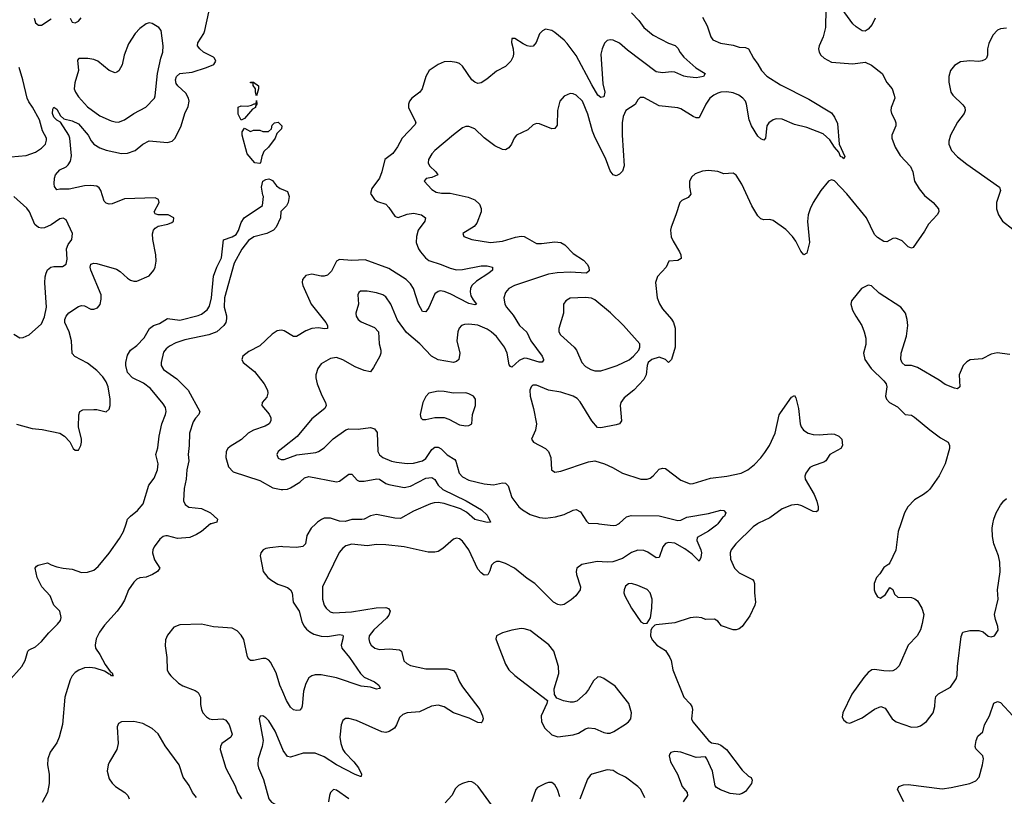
# Model space of a CAD drawing. Header units: inches. Extents: x 1839270 to 1929235, y 762242 to 910350.
# Tile 314 of 362: x 1888288 to 1894695, y 898226 to 903281. Entities that reach past the tile are written whole.
import ezdxf

# ---------------------------------------------------------------- set-up
doc = ezdxf.new("R2010")
doc.units = ezdxf.units.IN
doc.header["$MEASUREMENT"] = 0
for name, color, linetype in [('B8889', 7, 'Continuous'), ('B8899', 7, 'Continuous'), ('B8980', 7, 'Continuous'), ('B8990', 7, 'Continuous')]:
    doc.layers.add(name, color=color, linetype=linetype)

msp = doc.modelspace()

# ---------------------------------------------------------------- linework, layer by layer
at = {"layer": 'B8889', "color": 5}
for points, elevation in [([(1888212.8, 898970), (1888302, 899070), (1888323, 899110), (1888340.9, 899170), (1888350, 899179.1), (1888390, 899199.3), (1888430, 899233), (1888476.9, 899290), (1888534.2, 899345.8), (1888552.8, 899370), (1888558.5, 899390), (1888548.8, 899430), (1888510.6, 899470.6), (1888486.2, 899530), (1888431.9, 899590), (1888402, 899650), (1888389, 899710), (1888396.4, 899723.6), (1888408.9, 899731.1), (1888470, 899746), (1888492.7, 899732.7), (1888530, 899719.5), (1888570, 899710.3), (1888630, 899704.4), (1888690, 899682.3), (1888730, 899684.3), (1888770, 899698.6), (1888798, 899722), (1888870.9, 899809.1), (1888937, 899903), (1888963.7, 899950), (1888980.1, 900000)], 580), ([(1889533.7, 900000), (1889530, 899999), (1889470.5, 899950), (1889439.1, 899930), (1889394.8, 899910), (1889315.9, 899904.1), (1889250, 899922.2), (1889238.2, 899921.8), (1889222.7, 899917.3), (1889200, 899900), (1889162.2, 899850), (1889154, 899830), (1889152.7, 899810), (1889165.6, 899765.6), (1889200.7, 899710), (1889184.9, 899690), (1889153, 899670), (1889110, 899651.3), (1889070, 899648.2), (1889050, 899639.7), (1889030, 899620.5), (1888996.3, 899570), (1888970, 899501.6), (1888951.1, 899470), (1888922.2, 899430), (1888840.1, 899339.9), (1888806.5, 899293.5), (1888785.3, 899250), (1888778.5, 899210), (1888781.3, 899190), (1888810, 899148.5), (1888843.6, 899083.6), (1888877.1, 899037.1), (1888890.4, 899030), (1888893.4, 899013.4), (1888898, 899010), (1888885.2, 899010), (1888879.5, 899019.5), (1888870, 899020.9), (1888840.1, 899040.1), (1888779.1, 899059.1), (1888743.7, 899063.7), (1888710, 899060.9), (1888673, 899047), (1888649.2, 899030.8), (1888630.5, 899009.5), (1888617.1, 898982.9), (1888580.9, 898870), (1888565.8, 898694.2), (1888545.5, 898610), (1888530, 898573.6), (1888486.2, 898513.8), (1888471.1, 898470), (1888468, 898430), (1888479.1, 898370), (1888480.8, 898310), (1888469, 898250), (1888435, 898185)], 580), ([(1890000, 899850.3), (1889990.7, 899850.7), (1889915.9, 899844.1), (1889890, 899838.9), (1889873.4, 899830), (1889856.4, 899810), (1889852.2, 899790), (1889872.2, 899690), (1889903.1, 899650), (1889928.4, 899630), (1889967.4, 899607.4), (1890000, 899595.4)], 620), ([(1890000, 898904.7), (1889980.6, 898950), (1889956.8, 899030), (1889919.5, 899099.5), (1889910, 899111.1), (1889890, 899122), (1889870, 899122.8), (1889809.8, 899109.8), (1889790, 899109.8), (1889779.2, 899119.2), (1889770, 899132.7), (1889746.9, 899246.9), (1889730, 899275.4), (1889703.1, 899303.1), (1889670, 899319.8), (1889550, 899329.9), (1889470, 899345.9), (1889330, 899342.4), (1889290, 899326.3), (1889250, 899275.6), (1889236.2, 899243.8), (1889235.2, 899204.8), (1889245.2, 899130), (1889247.6, 899050), (1889255.9, 899030), (1889272.1, 899010), (1889321.9, 898961.9), (1889350, 898945.7), (1889430, 898915.5), (1889450, 898902), (1889463.8, 898870), (1889463.8, 898823.8), (1889470.2, 898790), (1889479.6, 898770), (1889502.7, 898742.7), (1889523, 898730), (1889545.4, 898725.4), (1889610.2, 898730.2), (1889630, 898720.3), (1889650, 898690.4), (1889670, 898629.2), (1889662, 898610), (1889603.7, 898570), (1889594.6, 898550), (1889593.6, 898530), (1889628.6, 898408.6), (1889690, 898293.7), (1889705.7, 898250), (1889730.8, 898210)], 620), ([(1890000, 898530.1), (1889950, 898649.2), (1889910, 898717.2), (1889890, 898737.2), (1889870, 898748.7), (1889852, 898748), (1889847.3, 898730), (1889871.7, 898590), (1889864.9, 898550), (1889839.7, 898470), (1889838.2, 898430), (1889842.4, 898410), (1889874.4, 898334.4), (1889908.6, 898208.6), (1889927, 898187), (1889970, 898164.2), (1889994, 898130), (1890000, 898080.9)], 640), ([(1889438.1, 898218.1), (1889412.9, 898250), (1889390, 898296.2), (1889351.4, 898351.4), (1889325.4, 898430), (1889234.9, 898554.9), (1889190, 898632.9), (1889150, 898666.5), (1889090, 898699.2), (1889030, 898712.2), (1888950, 898709.7), (1888930, 898699.6), (1888921.4, 898678.6), (1888928.2, 898570), (1888920.7, 898530), (1888871.5, 898450), (1888863.2, 898430), (1888856.9, 898390), (1888870, 898339.1), (1888890, 898310.4), (1888912.4, 898290), (1888972.4, 898250), (1888992.2, 898230), (1888999.5, 898210)], 620)]:
    msp.add_lwpolyline(points, dxfattribs=dict(at, elevation=elevation))
at = {"layer": 'B8899', "color": 5}
for points, elevation in [([(1892829.7, 900000), (1892822, 899990), (1892770, 899951.8), (1892697.1, 899910), (1892693.4, 899890), (1892720.2, 899830), (1892723.6, 899810), (1892720.6, 899779.4), (1892710, 899756), (1892662.7, 899802.7), (1892615.9, 899835.9), (1892550, 899873.5), (1892510, 899878.8), (1892489.5, 899870.5), (1892472.9, 899850), (1892450, 899780.7), (1892430, 899778.3), (1892375, 899815), (1892350, 899825.3), (1892310, 899826.8), (1892270, 899811.7), (1892210, 899773.6), (1892147.5, 899752.5), (1892110, 899748.9), (1892046, 899754), (1891945.6, 899734.4), (1891914, 899710), (1891908.4, 899690), (1891910.3, 899669.7), (1891938.2, 899590), (1891935, 899570), (1891906.6, 899530), (1891876.3, 899503.7), (1891830, 899473.8), (1891810, 899470.5), (1891790, 899473.6), (1891761, 899490), (1891640.5, 899610), (1891590, 899642.4), (1891506.9, 899710), (1891450, 899741.4), (1891410, 899753.8), (1891390, 899753.6), (1891373.6, 899746.4), (1891358, 899730), (1891347.7, 899692.3), (1891333.5, 899666.5), (1891310, 899665.6), (1891290, 899679.6), (1891270, 899705.1), (1891209.7, 899829.7), (1891170, 899886), (1891150, 899900.9), (1891130, 899906), (1891110, 899899.3), (1891042.3, 899837.7), (1891010, 899819.5), (1890990, 899814), (1890945.5, 899814.5), (1890790, 899849.7), (1890670, 899863.5), (1890610, 899864.7), (1890550, 899856.8), (1890450, 899866.9), (1890410, 899855.4), (1890390, 899841.3), (1890366.9, 899813.1), (1890258, 899590), (1890257.6, 899510), (1890268.7, 899470), (1890281.6, 899450), (1890307.2, 899427.2), (1890330, 899420.3), (1890446.1, 899426.1), (1890608.5, 899451.5), (1890670, 899454.3), (1890688.5, 899448.5), (1890697.8, 899430), (1890690, 899404.7), (1890674.5, 899385.5), (1890591.7, 899310), (1890563.1, 899270), (1890560.9, 899250), (1890564.9, 899230), (1890575.8, 899210), (1890599.1, 899190), (1890630, 899180.8), (1890695.1, 899184.9), (1890759.2, 899179.2), (1890772.6, 899170), (1890788, 899108), (1890806.7, 899090), (1890830, 899078), (1890930, 899056.2), (1891070, 899055.8), (1891110, 899044.4), (1891126.5, 899026.5), (1891149.1, 898970), (1891170, 898937.6), (1891281.6, 898790), (1891299.3, 898750), (1891303, 898730), (1891297.3, 898710), (1891290, 898703.7), (1891270, 898705.6), (1891213.7, 898733.7), (1891110, 898768.3), (1891049, 898809), (1891010, 898818.8), (1890967.2, 898812.8), (1890890, 898774.5), (1890810, 898768), (1890781.5, 898758.5), (1890760.4, 898739.6), (1890740.7, 898690), (1890726.2, 898670), (1890692.1, 898647.9), (1890670, 898642), (1890644.4, 898644.4), (1890479.5, 898719.5), (1890430, 898733), (1890407, 898733), (1890390, 898719), (1890380.4, 898690), (1890370.3, 898610), (1890377.2, 898570), (1890390, 898530.5), (1890403.6, 898510), (1890462.7, 898450), (1890492.6, 898410), (1890513.1, 898370), (1890510, 898355.3), (1890505.4, 898354.6), (1890470, 898367.4), (1890350, 898429.9), (1890270, 898483.4), (1890210, 898507.6), (1890133.4, 898506.6), (1890050, 898479.5), (1890030, 898484.5), (1890003, 898523), (1890000, 898530.1)], 640), ([(1890215.5, 900000), (1890184.9, 899970), (1890156.6, 899923.4), (1890147.7, 899870), (1890130, 899852.2), (1890090, 899846), (1890000, 899850.3)], 620), ([(1892055.6, 900000), (1892150, 899987.5), (1892170, 899991.3), (1892184.7, 900000)], 640), ([(1893089.8, 900000), (1893060.6, 899979.4), (1892947.6, 899870), (1892917.3, 899830), (1892910.2, 899809.8), (1892912.3, 899770), (1892940.2, 899710), (1892970, 899679.6), (1893057.1, 899637.1), (1893066, 899626), (1893070.2, 899610.2), (1893069.1, 899550), (1893075.9, 899490), (1893070.8, 899470), (1893039, 899401), (1892990, 899331.7), (1892970, 899315.3), (1892950, 899308.4), (1892929.8, 899309.7), (1892854.9, 899334.9), (1892830, 899365.2), (1892810, 899379.3), (1892750, 899377.2), (1892726.8, 899386.8), (1892690, 899392), (1892650, 899386.6), (1892550, 899355.1), (1892430, 899342.7), (1892420.5, 899339.5), (1892400.7, 899319.3), (1892394.4, 899305.6), (1892393.4, 899270), (1892403.4, 899243.4), (1892434.8, 899210), (1892490, 899175.5), (1892518.4, 899130), (1892526.4, 899110), (1892537.6, 899050), (1892608.7, 898870), (1892650, 898828.4), (1892662.3, 898810), (1892666.7, 898790), (1892660.2, 898730), (1892667.9, 898710), (1892770, 898588.8), (1892790, 898573.1), (1892830, 898568), (1892850, 898558), (1892886.3, 898530), (1892990, 898394.9), (1893030, 898357.3), (1893047.3, 898347.3), (1893054, 898330), (1893050.4, 898310), (1893010, 898256.9), (1892990, 898243.1), (1892970, 898237.7), (1892910, 898244.4), (1892847.2, 898267.2), (1892822, 898282), (1892813.1, 898293.1), (1892795.6, 898390), (1892759.7, 898470), (1892750, 898482.4), (1892690, 898479.1), (1892590, 898513.3), (1892550, 898517.6), (1892524.7, 898510), (1892518, 898502), (1892514, 898490), (1892523.8, 898450), (1892567.7, 898370), (1892598.8, 898290), (1892632, 898250), (1892634, 898230), (1892604.7, 898190)], 660), ([(1894021.5, 900000), (1894003.8, 899950), (1893990, 899828), (1893950, 899746), (1893943.6, 899736.4), (1893910, 899715.3), (1893885.1, 899674.9), (1893863, 899650), (1893848.5, 899610), (1893848.5, 899570), (1893855.5, 899550), (1893870, 899524.9), (1893890, 899516.3), (1893921.2, 899538.8), (1893950, 899584.7), (1893970, 899571.3), (1893980.9, 899540.9), (1894002.8, 899522.8), (1894090, 899520.5), (1894111.9, 899511.9), (1894130, 899497.3), (1894157.1, 899450), (1894170.4, 899410), (1894161.1, 899350), (1894148.9, 899310), (1894128.5, 899270), (1894068.8, 899210), (1894010, 899074), (1893990, 899052.3), (1893970, 899042.9), (1893950, 899040.7), (1893910, 899041.6), (1893850, 899051.8), (1893832.1, 899047.9), (1893810, 899032.3), (1893780.2, 898999.7), (1893702, 898890), (1893644.4, 898770), (1893640.5, 898740.5), (1893650, 898721), (1893670, 898706), (1893690, 898701), (1893770, 898736.4), (1893850, 898792.4), (1893890.4, 898810.4), (1893918.9, 898798.9), (1893966, 898730), (1893991, 898710), (1894090, 898676.3), (1894130, 898678), (1894150, 898685.5), (1894188.1, 898711.9), (1894231.6, 898770), (1894243.6, 898810), (1894244.2, 898850), (1894250, 898874.8), (1894267, 898893), (1894344, 898936), (1894382.4, 898990), (1894388.3, 899011.7), (1894389.8, 899070), (1894413.3, 899266.7), (1894425.8, 899294.2), (1894470, 899306), (1894530, 899306), (1894556.5, 899296.5), (1894590, 899268), (1894610, 899263), (1894630, 899270.8), (1894653.8, 899306.2), (1894653.6, 899330), (1894636.6, 899376.6), (1894632, 899410), (1894654, 899510), (1894651.3, 899570), (1894667.2, 899687.2), (1894665.6, 899750), (1894656.9, 899790), (1894627.3, 899870), (1894617.6, 899917.6), (1894616.2, 899970), (1894621.1, 900000)], 680), ([(1890000, 899595.4), (1890030, 899584.3), (1890051.1, 899570), (1890060.5, 899550), (1890068.3, 899490), (1890107.2, 899430), (1890123.8, 899363.8), (1890136.2, 899336.2), (1890153.6, 899313.6), (1890175.7, 899295.7), (1890202.1, 899282.1), (1890250, 899267.7), (1890290, 899265.4), (1890370, 899278.5), (1890390, 899275.3), (1890393.4, 899270), (1890391.1, 899251.1), (1890379.8, 899210), (1890384.4, 899190), (1890433.5, 899130), (1890505, 899025), (1890530, 899000.9), (1890596.3, 898970), (1890624, 898950), (1890634, 898930), (1890630, 898927), (1890610, 898922.4), (1890570, 898935.1), (1890510, 898941.8), (1890350, 898997.7), (1890250, 899017.4), (1890210, 899017.4), (1890190, 899010.8), (1890170, 898997.2), (1890150, 898960.7), (1890134.5, 898910), (1890126.6, 898813.4), (1890121.4, 898798.6), (1890110, 898785.6), (1890090, 898783.5), (1890070, 898788.3), (1890050, 898806), (1890023.4, 898850), (1890000, 898904.7)], 620), ([(1894040.5, 898190), (1894000.7, 898270), (1894009.3, 898290), (1894038.6, 898301.4), (1894070, 898303.6), (1894290, 898275.3), (1894350, 898282), (1894470, 898308.4), (1894510, 898325.5), (1894531.5, 898350), (1894553.3, 898430), (1894559.5, 898470), (1894555.1, 898490), (1894510, 898535.3), (1894505.6, 898550), (1894511.5, 898590), (1894523.1, 898616.9), (1894554.5, 898645.5), (1894566.9, 898690), (1894597.7, 898750), (1894627.6, 898832.4), (1894650, 898843.8), (1894670, 898837.1), (1894750, 898750.4)], 660), ([(1892355.6, 898215.6), (1892330, 898269.2), (1892310, 898289.4), (1892230, 898349.3), (1892175.5, 898375.5), (1892150, 898394), (1892110, 898397.2), (1892010.9, 898369.1), (1891999.8, 898360.2), (1891982, 898338), (1891932.8, 898207.2)], 660), ([(1891357.6, 898170), (1891271.3, 898290), (1891250, 898309.6), (1891230, 898319.6), (1891210, 898321.6), (1891170.3, 898309.7), (1891144.4, 898295.6), (1891123.9, 898276.1), (1891099.1, 898230), (1891056.7, 898183.3)], 660), ([(1891802.5, 898222.5), (1891787, 898270), (1891770, 898301.2), (1891750, 898316), (1891730, 898316), (1891710, 898309.3), (1891657.3, 898282.7), (1891646, 898270), (1891617.3, 898190)], 660), ([(1890430, 898209.6), (1890350, 898266.6), (1890330, 898269.3), (1890310.7, 898250), (1890303, 898230), (1890298, 898190)], 660)]:
    msp.add_lwpolyline(points, dxfattribs=dict(at, elevation=elevation))
at = {"layer": 'B8899', "color": 5, "elevation": 660}
for points in [[(1892270, 899611.2), (1892250, 899609.4), (1892230, 899592.7), (1892221.6, 899570), (1892219.3, 899550), (1892226, 899530), (1892270, 899450.7), (1892330, 899362), (1892350, 899351.3), (1892370, 899352), (1892392.3, 899387.7), (1892401.6, 899450), (1892403.6, 899510), (1892391.5, 899550), (1892370.8, 899570.8), (1892310, 899598.3)], [(1891550, 899318), (1891490, 899307.6), (1891430, 899289.5), (1891391, 899270), (1891387.3, 899250), (1891400.5, 899210), (1891450, 899086), (1891470.5, 899050), (1891510, 899013), (1891722, 898850), (1891718, 898830), (1891680.5, 898750), (1891683.8, 898710), (1891706, 898670), (1891750, 898626.4), (1891790, 898612.4), (1891890, 898625.3), (1891923.5, 898636.5), (1891970, 898664.9), (1891990, 898670.6), (1892030, 898667.7), (1892090, 898640.7), (1892110, 898637.3), (1892130, 898637.3), (1892153.4, 898646.6), (1892230, 898694.9), (1892250, 898710.5), (1892264.2, 898730), (1892269.7, 898770), (1892250.8, 898830), (1892162.2, 898942.2), (1892090, 898991.8), (1892070, 899001), (1892050, 899003), (1892021.6, 898978.4), (1891990, 898920.9), (1891970, 898894.5), (1891914.2, 898845.8), (1891890, 898838), (1891870, 898838), (1891826.8, 898846.8), (1891784, 898864), (1891768.7, 898888.7), (1891765.6, 898925.6), (1891795.3, 899024.7), (1891794.5, 899070), (1891763, 899170), (1891730.8, 899210.8), (1891610, 899305.6), (1891570, 899316.9)]]:
    msp.add_lwpolyline(points, close=True, dxfattribs=at)
at = {"layer": 'B8980', "color": 5}
for points, elevation in [([(1888268.1, 900648.1), (1888370, 900618.8), (1888434.1, 900614.1), (1888550.2, 900590.2), (1888579.1, 900570), (1888613.8, 900533.8), (1888636, 900490), (1888650, 900478.8), (1888670, 900478.8), (1888686, 900510), (1888689.4, 900530), (1888689.4, 900550), (1888671.1, 900631.1), (1888672.3, 900707.8), (1888679.7, 900730), (1888698.5, 900741.5), (1888770, 900744), (1888790, 900743.8), (1888850, 900728.9), (1888870, 900744.9), (1888877.7, 900770), (1888877.4, 900810), (1888863, 900890), (1888850, 900924.4), (1888830, 900955.5), (1888790, 900998), (1888730, 901044.4), (1888647.5, 901087.5), (1888630, 901108.4), (1888626.1, 901190), (1888610.5, 901250), (1888582.3, 901310), (1888581.3, 901330), (1888589.4, 901350), (1888607.3, 901372.7), (1888670, 901414.2), (1888690, 901420.3), (1888710, 901418.4), (1888750, 901397.6), (1888770, 901396.8), (1888794.7, 901405.3), (1888812.7, 901427.3), (1888819, 901461), (1888817.7, 901490), (1888751.2, 901650), (1888746.5, 901670), (1888751.6, 901690), (1888770, 901696.6), (1888790, 901694.1), (1888917.3, 901657.3), (1888942.6, 901642.6), (1888990, 901597.6), (1889010, 901585), (1889030, 901579.3), (1889050, 901579.7), (1889130, 901614), (1889160.3, 901650), (1889169.2, 901670.8), (1889176.5, 901710), (1889174.3, 901750), (1889154.4, 901850), (1889153.2, 901886.8), (1889159.7, 901910), (1889170, 901923.8), (1889190, 901935.8), (1889251, 901949), (1889278.5, 901961.5), (1889289.4, 901970), (1889292, 901990), (1889253.2, 902010), (1889190, 902009.7), (1889170, 902016), (1889163, 902030), (1889195, 902090), (1889191, 902111), (1889170, 902122), (1888970, 902114.8), (1888890, 902082.8), (1888870, 902081), (1888850, 902086.6), (1888838.6, 902098.6), (1888816.1, 902170), (1888805.3, 902185.3), (1888790, 902196.3), (1888750, 902202.2), (1888710, 902200.4), (1888610, 902177.5), (1888550, 902177.6), (1888530, 902173), (1888515.4, 902195.4), (1888512.3, 902212.3), (1888513.8, 902250), (1888520.6, 902270), (1888550, 902303), (1888590, 902323.5), (1888603.8, 902336.2), (1888619.1, 902360.9), (1888625, 902395), (1888615.2, 902510), (1888608.9, 902528.9), (1888553.2, 902613.2), (1888530, 902626), (1888510, 902646), (1888501.2, 902670), (1888502.7, 902697.3), (1888510, 902712), (1888530, 902698), (1888554.6, 902654.6), (1888575.9, 902635.9), (1888630, 902622), (1888670, 902602), (1888733.5, 902530), (1888752.8, 902492.8), (1888770.6, 902470.6), (1888810, 902445.9), (1888850, 902432.1), (1888950, 902410.7), (1888990, 902411.2), (1889039.8, 902430), (1889090, 902471.3), (1889130, 902491.3), (1889250, 902480.3), (1889280.9, 902490), (1889298.9, 902510), (1889338.7, 902590), (1889362.3, 902670), (1889384.2, 902715.8), (1889390.6, 902750), (1889387.2, 902770), (1889370, 902803.1), (1889317.7, 902850), (1889306.2, 902866.2), (1889301.4, 902890), (1889308.1, 902911.9), (1889330, 902930.1), (1889410, 902938.6), (1889504.2, 902970), (1889550.9, 902990), (1889563.5, 903010), (1889556.4, 903030), (1889550, 903035.8), (1889484.8, 903070), (1889459.2, 903090), (1889445.3, 903110), (1889447.7, 903130), (1889486.8, 903190), (1889493.6, 903210), (1889518, 903330)], 620), ([(1888381.5, 903290), (1888390, 903260.5), (1888410, 903244.6), (1888430, 903246), (1888493.9, 903286.1)], 640), ([(1888616, 903290), (1888630, 903264.7), (1888650, 903261), (1888670, 903271.3), (1888687.3, 903292.7)], 640), ([(1888230, 902387), (1888330, 902395.8), (1888390, 902417.8), (1888430, 902445.4), (1888456, 902470), (1888462.5, 902497.5), (1888461.8, 902510), (1888437, 902557), (1888417.3, 902630), (1888371.9, 902711.9), (1888346.6, 902746.6), (1888337, 902770), (1888309.1, 902890), (1888283.8, 902970)], 640), ([(1888980.1, 900000), (1888990, 900030.4), (1889008, 900050), (1889055, 900085), (1889092.2, 900130), (1889127.3, 900250), (1889163, 900297), (1889185.8, 900350), (1889189.8, 900390), (1889174.5, 900450), (1889186.1, 900493.9), (1889195.9, 900570), (1889212.5, 900650), (1889237, 900710), (1889241, 900730), (1889235.9, 900755.9), (1889221.4, 900781.4), (1889140, 900880), (1889094.3, 900914.3), (1889021.3, 900950), (1888990, 900984.7), (1888978.5, 901030), (1888978.9, 901050), (1888990, 901098), (1889009.2, 901130), (1889050, 901161), (1889099, 901210), (1889132.7, 901270), (1889159, 901290), (1889196.9, 901303.1), (1889250, 901334.8), (1889330, 901324), (1889450, 901354.9), (1889470, 901363.7), (1889507.4, 901392.6), (1889523.3, 901416.7), (1889537.2, 901470), (1889550, 901610.5), (1889570, 901670.4), (1889602.2, 901730), (1889613.2, 901846.8), (1889670, 901866.7), (1889696.6, 901883.4), (1889711.2, 901908.8), (1889730, 901960.7), (1889748.9, 901991.1), (1889868.9, 902071.1), (1889875.3, 902130), (1889870, 902138), (1889860.7, 902190), (1889869.7, 902230), (1889890, 902241.6), (1889910, 902244), (1889919.9, 902239.9), (1889933, 902233), (1889959.8, 902199.8), (1889982, 902182), (1890000, 902174.5)], 580), ([(1888250, 901234.9), (1888290, 901210.4), (1888310, 901212.4), (1888350, 901230.4), (1888430, 901302), (1888450, 901346.8), (1888462.6, 901410), (1888452.1, 901567.9), (1888453.8, 901606.2), (1888459.8, 901630), (1888470, 901652), (1888490, 901670.3), (1888510, 901675.3), (1888566.2, 901673.8), (1888589.7, 901690.3), (1888597.4, 901722.6), (1888593.3, 901790), (1888603.3, 901816.7), (1888626.6, 901850), (1888631.6, 901890), (1888590, 901977.2), (1888570, 901989.4), (1888550, 901984.5), (1888493.6, 901946.4), (1888450, 901926.3), (1888430, 901923), (1888410, 901927.8), (1888387.3, 901947.3), (1888352.1, 902030), (1888334.1, 902054.1), (1888250, 902129.7)], 640), ([(1890000, 902045.6), (1889987.1, 902032.9), (1889984.7, 901990), (1889957.3, 901930), (1889939.1, 901910), (1889896.3, 901890), (1889811.6, 901868.4), (1889776, 901844), (1889733.4, 901786.6), (1889684.3, 901695.7), (1889621.6, 901470), (1889619.3, 901410), (1889633.7, 901353.7), (1889633.7, 901333.7), (1889630.2, 901310), (1889617, 901290), (1889570, 901248), (1889519.1, 901230), (1889362.4, 901197.6), (1889303.1, 901176.9), (1889263.9, 901156.1), (1889240.9, 901139.1), (1889223.7, 901116.3), (1889208, 901050), (1889208, 901030), (1889223.8, 901003.8), (1889310, 900942.6), (1889383.6, 900870), (1889459.3, 900730), (1889454.4, 900710), (1889432.5, 900687.5), (1889417.1, 900662.9), (1889392.1, 900590), (1889390.7, 900509.3), (1889383.6, 900450), (1889389.1, 900410), (1889375.8, 900350), (1889370.9, 900290), (1889357.2, 900230), (1889354.9, 900150), (1889365.5, 900125.5), (1889387.9, 900107.9), (1889470, 900098.7), (1889530, 900070.4), (1889576, 900030), (1889570.8, 900010), (1889533.7, 900000)], 580), ([(1890000, 901257.9), (1889990, 901259.6), (1889964.2, 901255.8), (1889930, 901234.5), (1889850, 901156.9), (1889779.4, 901120.6), (1889739.1, 901090), (1889733.4, 901070), (1889743, 901050), (1889816, 900990), (1889878, 900910), (1889900.7, 900870), (1889903.2, 900850), (1889897.1, 900822.9), (1889866, 900790), (1889863, 900770), (1889912.3, 900712.3), (1889921.5, 900690), (1889922.6, 900670), (1889910.3, 900650), (1889884.5, 900635.5), (1889810, 900607.9), (1889774.7, 900590), (1889731.8, 900548.2), (1889656.7, 900503.3), (1889641.7, 900490), (1889631.3, 900470), (1889629.3, 900430), (1889646.9, 900370), (1889678, 900338), (1889850, 900280.5), (1889934.6, 900234.6), (1889990, 900222), (1890000, 900223)], 620), ([(1890000, 900493.2), (1889970.8, 900470), (1889960.5, 900450), (1889970, 900426.4), (1889990, 900418.4), (1890000, 900417.8)], 640)]:
    msp.add_lwpolyline(points, dxfattribs=dict(at, elevation=elevation))
for points, elevation in [([(1889130, 903259.7), (1889110, 903254.3), (1889070, 903223.5), (1889039.7, 903190), (1888996.5, 903123.5), (1888968, 903050), (1888953.8, 902986.2), (1888932.1, 902947.9), (1888920.5, 902939.5), (1888910, 902935.1), (1888870, 902949.6), (1888796, 903010), (1888770, 903022), (1888730.8, 903029.2), (1888691.3, 903028.7), (1888672.7, 903027.3), (1888663.6, 903016.4), (1888670.7, 902950.7), (1888646.7, 902870), (1888643.2, 902830), (1888650.2, 902810), (1888670, 902779.5), (1888730, 902712.8), (1888810, 902655.6), (1888882.8, 902622.8), (1888910, 902616.1), (1888930, 902614), (1888970, 902627.9), (1889030, 902670.3), (1889108.8, 902711.2), (1889164.7, 902770), (1889170, 902786), (1889185.3, 902930), (1889205.8, 903030), (1889218.5, 903070), (1889221.7, 903110), (1889209.5, 903210), (1889193.2, 903230), (1889150, 903255.1)], 640), ([(1889830, 902786), (1889822, 902810), (1889822, 902830), (1889807.3, 902852.7), (1889807.3, 902867.3), (1889790, 902868.7), (1889790, 902874), (1889810, 902874), (1889842, 902850), (1889842, 902830)], 580), ([(1889730, 902626), (1889710, 902666), (1889710, 902712), (1889730, 902721), (1889770, 902718), (1889796.4, 902723.6), (1889814, 902734), (1889826, 902734), (1889830, 902754), (1889832, 902730), (1889822, 902718), (1889822, 902710), (1889802, 902698), (1889750, 902638)], 580), ([(1889850, 902345.2), (1889818, 902350), (1889767.3, 902407.3), (1889736, 902530), (1889735.3, 902550), (1889750, 902574), (1889790, 902554), (1889810, 902562), (1889850, 902562), (1889870, 902552), (1889907.3, 902552.7), (1889926, 902570), (1889930, 902594), (1889946, 902610), (1889970, 902614), (1889994, 902590), (1889992, 902570), (1889961, 902539), (1889951, 902510), (1889906, 902450), (1889877.3, 902422.7), (1889862.8, 902390), (1889856, 902350)], 580)]:
    msp.add_lwpolyline(points, close=True, dxfattribs=dict(at, elevation=elevation))
at = {"layer": 'B8990', "color": 5}
for points, elevation in [([(1893533.7, 903350), (1893530.3, 903229.7), (1893515.5, 903170), (1893490.8, 903110), (1893486.8, 903090), (1893490.8, 903070), (1893501, 903050), (1893522.8, 903030), (1893570, 903004.4), (1893710, 902993.4), (1893790, 903004), (1893830, 902985.5), (1893899.1, 902930), (1893930, 902871), (1893964.9, 902830), (1893979.1, 902790), (1893982, 902770), (1893957.6, 902710), (1893957, 902690), (1893961.1, 902670), (1893983, 902630), (1893988, 902610), (1893988.2, 902590), (1893962.4, 902530), (1893963.1, 902510), (1893985.7, 902450), (1894017.5, 902397.5), (1894084.1, 902324.1), (1894099, 902290), (1894111.4, 902230), (1894140.3, 902180.3), (1894176.2, 902136.2), (1894232.2, 902090), (1894266, 902050), (1894268, 902030), (1894258.8, 902010), (1894201.5, 901950), (1894176.5, 901903.5), (1894101.1, 901798.9), (1894090, 901794), (1894070, 901802.4), (1894030, 901840.5), (1893990, 901859.6), (1893970, 901856.2), (1893930, 901835.6), (1893910, 901838), (1893870, 901862.6), (1893850, 901883.6), (1893798, 901990), (1893670, 902147.8), (1893590, 902231.8), (1893570, 902239.3), (1893550, 902229), (1893500.7, 902170), (1893450.8, 902090), (1893430.7, 902049.3), (1893418.8, 902010), (1893413.7, 901966.3), (1893426.7, 901830), (1893410, 901762), (1893390, 901749.3), (1893370, 901773.2), (1893338.2, 901838.2), (1893316.4, 901870), (1893274.1, 901914.1), (1893190, 901974.7), (1893170, 901980.5), (1893130, 901977.6), (1893110, 901984.5), (1893090, 902003.7), (1893053, 902070), (1892988, 902210), (1892950, 902269.3), (1892930, 902282.7), (1892870, 902278), (1892830, 902291.8), (1892770, 902298.4), (1892730, 902295.1), (1892683.4, 902276.6), (1892661.1, 902258.9), (1892647.3, 902230), (1892647.3, 902190), (1892654, 902146), (1892636.8, 902123.2), (1892596.8, 902103.2), (1892582.8, 902090), (1892558, 902010), (1892526.7, 901930), (1892523.7, 901910), (1892527.7, 901867.7), (1892539.4, 901839.4), (1892581.6, 901770), (1892590.4, 901750), (1892592.7, 901727.3), (1892570, 901712.3), (1892510.9, 901709.1), (1892494.8, 901670), (1892438, 901610), (1892424.4, 901570), (1892435.8, 901470), (1892450.3, 901430.3), (1892470, 901399.1), (1892530, 901331), (1892542, 901310), (1892552.3, 901272.3), (1892553, 901150), (1892530, 901068), (1892510, 901049), (1892489.3, 901069.3), (1892450, 901084), (1892402, 901070), (1892378, 901050), (1892371.1, 901028.9), (1892364.9, 900970), (1892350, 900939), (1892284.9, 900870), (1892221, 900819), (1892199.5, 900790), (1892195.3, 900770), (1892203.1, 900670), (1892190.7, 900650), (1892170, 900643.1), (1892070, 900623.5), (1892046.8, 900626.8), (1892010, 900669.4), (1891933.9, 900793.9), (1891914.9, 900814.9), (1891889.6, 900830), (1891810, 900856.8), (1891728.8, 900868.8), (1891650, 900902), (1891630, 900901.6), (1891623.4, 900896.6), (1891615.5, 900890), (1891607.4, 900870), (1891610.4, 900830), (1891631.8, 900750), (1891650.3, 900650), (1891643.8, 900610), (1891618.8, 900550), (1891631, 900530), (1891710.2, 900490.3), (1891728.4, 900470), (1891744.2, 900430), (1891748, 900350), (1891770, 900336.3), (1891810, 900341.3), (1891990, 900402.8), (1892030, 900410.3), (1892093.4, 900390), (1892146, 900366), (1892210, 900328.4), (1892330, 900290.4), (1892370, 900290.4), (1892390, 900295.5), (1892410, 900310.7), (1892450, 900355.5), (1892470, 900362.4), (1892490, 900358.7), (1892590, 900282.8), (1892650, 900260.3), (1892670, 900262.3), (1892783, 900297), (1892890, 900310.2), (1892982.7, 900330), (1893025.1, 900350), (1893070, 900385.7), (1893111.5, 900428.5), (1893136.6, 900463.4), (1893166, 900510), (1893204.8, 900590), (1893230.9, 900709.1), (1893237.6, 900722.4), (1893310, 900822.8), (1893330, 900834.8), (1893338.4, 900818.4), (1893356.1, 900750), (1893366.2, 900650), (1893373.4, 900630), (1893388.3, 900608.3), (1893419.3, 900590), (1893450, 900581.8), (1893490, 900578.4), (1893570, 900584.9), (1893590, 900582.6), (1893618, 900570), (1893638, 900550), (1893642, 900510), (1893630.3, 900489.7), (1893560.5, 900450), (1893533.4, 900410), (1893519.6, 900400.4), (1893450, 900377.4), (1893430, 900366), (1893402.3, 900330), (1893396.5, 900310), (1893399, 900290), (1893457.7, 900190), (1893474, 900146), (1893483, 900110), (1893482.8, 900090), (1893478, 900082), (1893470, 900077.2), (1893450, 900079.3), (1893377.5, 900117.5), (1893350, 900124.7), (1893310, 900119.7), (1893250, 900096.9), (1893170, 900038), (1893095.8, 900004.2), (1893089.8, 900000)], 660), ([(1893854, 903290), (1893834.8, 903250), (1893810, 903219), (1893790, 903205.2), (1893770, 903209.2), (1893730, 903233.2), (1893710, 903252.7), (1893639.7, 903350)], 660), ([(1892270, 903326.3), (1892316.1, 903276.1), (1892350.1, 903230.1), (1892410, 903180.6), (1892510, 903128.8), (1892552.5, 903112.5), (1892570, 903095.6), (1892586.2, 903066.2), (1892610, 903037.2), (1892688.1, 902968.1), (1892748, 902930), (1892738, 902910), (1892690, 902902.2), (1892632.2, 902907.8), (1892610, 902912.1), (1892550, 902938.3), (1892530, 902941.1), (1892470, 902935.2), (1892430, 902941.7), (1892242.2, 903082.2), (1892190, 903128.8), (1892150, 903147.6), (1892130, 903149.7), (1892110, 903144.7), (1892093, 903127), (1892077.3, 903090), (1892070, 903055.3), (1892082.9, 902862.9), (1892095.2, 902810), (1892090, 902779.3), (1892070, 902775.1), (1892050, 902789.8), (1892010, 902855.7), (1891910, 903048.3), (1891850, 903125.4), (1891830, 903148.2), (1891770, 903197), (1891750, 903209.4), (1891710, 903218), (1891690, 903209.3), (1891670, 903189.2), (1891648.8, 903131.2), (1891630, 903107.6), (1891610, 903106), (1891590, 903111.3), (1891563.5, 903123.5), (1891510, 903159.3), (1891490, 903158), (1891488.1, 903131.9), (1891498.7, 903090), (1891500.6, 903060.6), (1891498, 903042), (1891484.9, 903010), (1891450, 902975.1), (1891390, 902945.1), (1891327.1, 902892.9), (1891290, 902869.7), (1891270, 902866.3), (1891250, 902873.7), (1891230, 902889.7), (1891170, 902979.1), (1891150, 902995.1), (1891130, 903002.4), (1891090, 903008.7), (1891050, 903006), (1891010, 902988.4), (1890952.2, 902950), (1890931.7, 902910), (1890907.9, 902830), (1890891.4, 902808.6), (1890840.3, 902770), (1890825.3, 902750), (1890818, 902730), (1890818.9, 902710), (1890826.3, 902690), (1890865.5, 902614.5), (1890862.3, 902597.7), (1890775.9, 902510), (1890747.2, 902452.8), (1890716.9, 902410), (1890663.7, 902370), (1890644.6, 902290), (1890630.3, 902250), (1890579, 902181), (1890570.6, 902150), (1890596.3, 902110), (1890616.9, 902096.9), (1890670, 902079.6), (1890690, 902059.1), (1890730, 902000.8), (1890737.4, 901997.4), (1890750, 901993), (1890810, 902015.3), (1890850, 902021.7), (1890901.6, 902010), (1890928.5, 901990), (1890924.6, 901970), (1890880.5, 901910), (1890869.4, 901870), (1890868.6, 901830), (1890883.5, 901790), (1890896.8, 901770), (1890929.2, 901730), (1890950, 901712.9), (1891030, 901688.3), (1891090, 901662.7), (1891130, 901653.2), (1891170, 901655), (1891290, 901677.7), (1891330, 901678.9), (1891363.8, 901670), (1891363.7, 901650), (1891341.1, 901630), (1891260.3, 901579.7), (1891231.1, 901550), (1891221.1, 901530), (1891218.4, 901510), (1891223.8, 901483.8), (1891237.8, 901457.8), (1891260.7, 901430), (1891250, 901425.1), (1891210, 901432.8), (1891090, 901496.8), (1891050, 901511.4), (1891024.8, 901515.2), (1891010, 901511.9), (1890990, 901495.4), (1890950, 901407.3), (1890930, 901378.7), (1890910, 901382.4), (1890882.2, 901430), (1890851.1, 901530), (1890830, 901561.6), (1890802.2, 901590), (1890690, 901662.3), (1890537, 901717), (1890450, 901713.3), (1890370, 901719.3), (1890350, 901708), (1890316.4, 901643.6), (1890290, 901616.8), (1890270, 901610.8), (1890250, 901611.7), (1890190, 901624), (1890150, 901615.6), (1890128.5, 901590), (1890125.7, 901570), (1890130.3, 901550), (1890184.9, 901430), (1890279.2, 901310), (1890290.2, 901290), (1890290.3, 901270), (1890272.5, 901267.5), (1890230, 901274), (1890189.2, 901270.8), (1890150, 901255.4), (1890090, 901218.7), (1890070, 901219.6), (1890010, 901256.2), (1890000, 901257.9)], 620), ([(1892730, 903297.3), (1892760.7, 903240.7), (1892784.9, 903170), (1892798.8, 903150), (1892847.8, 903127.8), (1892930, 903114.3), (1892970, 903100.9), (1893010, 903099.5), (1893030, 903090.6), (1893062.6, 903030), (1893091.8, 902991.8), (1893114.4, 902950), (1893150, 902914.2), (1893237.7, 902857.7), (1893423.4, 902763.4), (1893570, 902673.4), (1893590, 902646.8), (1893610, 902604.7), (1893621.1, 902470), (1893657.6, 902390), (1893650, 902376), (1893644.2, 902384.2), (1893630, 902389.7), (1893618.2, 902418.2), (1893590, 902451.8), (1893559.5, 902499.5), (1893517.2, 902537.2), (1893410, 902578.2), (1893330, 902597.7), (1893250, 902632.7), (1893210, 902635.8), (1893190, 902629.7), (1893162, 902610), (1893150.3, 902590), (1893140.5, 902510), (1893130, 902496), (1893110, 902505.1), (1893090, 902523.6), (1893049.8, 902590), (1893035.3, 902630), (1893018.2, 902730), (1893009.8, 902750), (1892994.2, 902770), (1892967.8, 902790), (1892930, 902803.7), (1892890, 902811.2), (1892850, 902808.9), (1892830, 902802.4), (1892804.4, 902790), (1892779.5, 902770), (1892752, 902730), (1892710, 902642.9), (1892690, 902642.4), (1892670, 902649.7), (1892590, 902699.7), (1892570, 902706.3), (1892450, 902720.5), (1892350, 902774.5), (1892326, 902774), (1892310, 902759), (1892292.3, 902727.7), (1892232.2, 902690), (1892214, 902650), (1892208.2, 902610), (1892209.3, 902530), (1892220.2, 902330), (1892210, 902294.5), (1892190, 902275.6), (1892170, 902264.5), (1892150, 902271.3), (1892130, 902297.6), (1892099.9, 902379.9), (1892032.3, 902512.3), (1892015.1, 902555.1), (1891985.9, 902665.9), (1891950, 902749.5), (1891910, 902789.6), (1891890, 902798.4), (1891870, 902799.6), (1891830, 902783.6), (1891803.1, 902750), (1891787.7, 902690), (1891786.2, 902593.8), (1891770, 902572.7), (1891749.6, 902569.6), (1891670, 902602.7), (1891650, 902605.2), (1891630, 902597.2), (1891595.3, 902564.7), (1891520.7, 902530), (1891506, 902510), (1891488.2, 902470), (1891470, 902447.3), (1891450, 902434.7), (1891430, 902436), (1891380.7, 902460.7), (1891311.1, 902511.1), (1891249.2, 902570), (1891210, 902585.1), (1891190, 902585.1), (1891170, 902576.2), (1891110, 902531.8), (1890990, 902429.6), (1890970, 902407), (1890949.1, 902370), (1890945.5, 902350), (1890954.9, 902330), (1890996, 902290), (1891008, 902270), (1890970, 902254.2), (1890932.5, 902247.5), (1890919.3, 902230), (1890970, 902176.3), (1890998.4, 902158.4), (1891031.8, 902151.8), (1891090, 902151.2), (1891205.4, 902125.4), (1891250, 902107.9), (1891280.4, 902080.4), (1891291.2, 902051.2), (1891290.2, 902030), (1891263, 901957), (1891245.9, 901934.1), (1891171.3, 901890), (1891178, 901870), (1891230.5, 901850.5), (1891351.2, 901831.2), (1891430, 901838.2), (1891514.7, 901865.3), (1891550, 901871.4), (1891570, 901868.9), (1891590, 901859.6), (1891650, 901824.7), (1891684.2, 901824.2), (1891770, 901835.2), (1891810, 901830.3), (1891835.3, 901815.3), (1891890, 901758.5), (1891955.6, 901715.6), (1891980.4, 901690), (1891992.4, 901670), (1891993.5, 901646.5), (1891976, 901630), (1891870, 901637.5), (1891786.3, 901633.7), (1891730, 901624.5), (1891507.7, 901550), (1891470.5, 901530), (1891450, 901505.2), (1891438.7, 901470), (1891445.2, 901430), (1891454.6, 901410), (1891498.3, 901358.3), (1891540.8, 901290), (1891587.5, 901247.5), (1891613, 901190), (1891686.7, 901090), (1891697.1, 901070), (1891695.8, 901064.2), (1891687.7, 901052.3), (1891668.2, 901051.8), (1891590, 901075), (1891570, 901076.8), (1891537.4, 901062.6), (1891490, 901019.6), (1891482.3, 901022.3), (1891473.9, 901033.9), (1891459.9, 901110), (1891443.6, 901150), (1891390, 901219), (1891356.8, 901250), (1891330, 901265.4), (1891268.4, 901291.6), (1891210, 901299.8), (1891182.4, 901297.6), (1891163, 901290), (1891147.3, 901272.7), (1891139.5, 901250), (1891132.7, 901190), (1891151.3, 901110), (1891145.7, 901070), (1891130, 901056.4), (1891110, 901049.9), (1891010, 901067.2), (1890966.8, 901090), (1890891.3, 901171.3), (1890803.9, 901243.9), (1890745.7, 901325.7), (1890704, 901430), (1890670, 901475.8), (1890650, 901490.9), (1890610, 901503.1), (1890550, 901514.7), (1890506.4, 901513.6), (1890494, 901506), (1890487.7, 901490), (1890492.7, 901430), (1890475.5, 901370), (1890478, 901350), (1890490.6, 901330), (1890510, 901314.9), (1890597.3, 901277.3), (1890622.4, 901250), (1890626.3, 901170), (1890637.4, 901130), (1890638, 901110), (1890630.4, 901090), (1890590, 901016), (1890570, 900989.6), (1890530, 900997.4), (1890470, 901021.6), (1890390, 901067.4), (1890350, 901081), (1890310, 901074.7), (1890250, 901041.6), (1890227.2, 901010), (1890215.8, 900970), (1890215.8, 900950), (1890223.1, 900910), (1890253.7, 900833.7), (1890277.6, 900790), (1890281.3, 900770), (1890274, 900750), (1890190, 900683.6), (1890092.9, 900567.1), (1890000, 900493.2)], 640), ([(1894710, 903226), (1894670, 903221.2), (1894650, 903213.2), (1894619.9, 903180.1), (1894594.6, 903125.4), (1894586, 903090), (1894585.5, 903050), (1894579.1, 903030), (1894570, 903020.9), (1894550, 903012), (1894530, 903009.6), (1894470, 903012), (1894410, 903006), (1894370, 902982.7), (1894345.5, 902950), (1894333, 902910), (1894333.2, 902873.2), (1894347.3, 902810), (1894360.7, 902790), (1894425.5, 902725.5), (1894437.3, 902710), (1894440.7, 902690), (1894433.4, 902670), (1894390, 902613.2), (1894345.3, 902530), (1894334, 902490), (1894334.9, 902470), (1894350.3, 902430), (1894390, 902387.6), (1894450, 902339.6), (1894664.4, 902190), (1894670.3, 902170), (1894644.6, 902090), (1894644.9, 902050), (1894656.5, 902010), (1894683.8, 901970), (1894750, 901917)], 680), ([(1890000, 902174.5), (1890030, 902162), (1890041, 902130), (1890036, 902090), (1890024.7, 902070), (1890000, 902045.6)], 580), ([(1894730, 901101.1), (1894648.3, 901111.7), (1894610, 901102.9), (1894550, 901073.6), (1894473.7, 901066.3), (1894450, 901054), (1894427.3, 901030), (1894402, 900970), (1894404.7, 900890), (1894390, 900879), (1894370, 900882.7), (1894310, 900906), (1894270, 900935.1), (1894130, 901017), (1894090, 901029.5), (1894049.3, 901029.3), (1894030, 901048), (1894021.2, 901070), (1894022.7, 901110), (1894058.8, 901221.2), (1894067.4, 901290), (1894063.5, 901330), (1894052.1, 901370), (1894022, 901410), (1893880.8, 901500.8), (1893830, 901549.2), (1893810, 901551.8), (1893766, 901530), (1893701, 901450), (1893696, 901430), (1893707.7, 901390), (1893728.2, 901350), (1893768, 901290), (1893783, 901250), (1893793.2, 901206.8), (1893793.2, 901166.8), (1893778.8, 901110), (1893787.3, 901070), (1893827.7, 901010), (1893911.3, 900930), (1893926, 900910), (1893931.3, 900890), (1893922.8, 900830), (1893927.3, 900810), (1893946.8, 900790), (1894000.3, 900760.3), (1894050, 900710.5), (1894090, 900706.7), (1894110, 900694.4), (1894210, 900610.5), (1894279.9, 900559.9), (1894330.5, 900530.5), (1894339.1, 900510), (1894338, 900490), (1894310.4, 900390), (1894270, 900312.7), (1894210, 900225.2), (1894194.8, 900210), (1894170, 900189.4), (1894110, 900156), (1894066, 900110), (1894046.4, 900070), (1894021.5, 900000)], 680), ([(1890000, 900417.8), (1890010, 900417.1), (1890091.1, 900448.9), (1890215.8, 900464.2), (1890233.2, 900470), (1890270, 900493), (1890327.6, 900552.4), (1890410, 900610.3), (1890430, 900618.7), (1890490, 900616), (1890570, 900626.3), (1890596.7, 900616.7), (1890613.7, 900593.7), (1890618.6, 900470), (1890628.8, 900448.8), (1890650.4, 900430), (1890706.7, 900406.7), (1890739.8, 900399.8), (1890810, 900392.7), (1890850, 900394.5), (1890910, 900410.2), (1890930, 900424.7), (1890970, 900483.2), (1890990, 900499.3), (1891010, 900498.5), (1891030, 900487), (1891070, 900448.8), (1891118.6, 900418.6), (1891127, 900407), (1891148.6, 900330), (1891170, 900306), (1891210, 900284.5), (1891310, 900259), (1891370, 900253.7), (1891430, 900265.3), (1891450, 900264.9), (1891465.7, 900245.7), (1891490.3, 900170), (1891536, 900110), (1891559.5, 900090), (1891610, 900059.7), (1891670, 900039.7), (1891710, 900036.9), (1891775.4, 900044.6), (1891830, 900060.3), (1891890, 900088.5), (1891910, 900092.4), (1891936.7, 900076.7), (1891976.4, 900016.4), (1891990, 900003.1), (1892050, 900000.7), (1892055.6, 900000)], 640), ([(1890000, 900223), (1890030, 900225.9), (1890050, 900233.2), (1890110, 900269.4), (1890142.2, 900297.8), (1890170, 900306.9), (1890350, 900272.8), (1890370, 900278), (1890430, 900322.3), (1890450, 900321.7), (1890483.3, 900283.3), (1890496, 900276), (1890530, 900276.4), (1890612.6, 900292.6), (1890630, 900290.1), (1890670, 900262), (1890690, 900254.3), (1890790, 900235.1), (1890830, 900243.5), (1890930, 900296.1), (1890970, 900300.2), (1890990, 900287), (1891011.9, 900250), (1891042.3, 900222.3), (1891194, 900150), (1891293, 900090), (1891330, 900055.5), (1891351.3, 900010), (1891330, 900007.3), (1891250, 900027.1), (1891195.8, 900075.8), (1891156.6, 900096.6), (1891050, 900131.4), (1891010, 900137.3), (1890984.3, 900135.7), (1890960.7, 900130), (1890850, 900081.9), (1890765.1, 900034.9), (1890730, 900035.7), (1890610, 900059.5), (1890570, 900051.4), (1890530, 900030.7), (1890513.3, 900026.7), (1890450, 900026.4), (1890405.4, 900014.6), (1890370, 900016.9), (1890310, 900035.9), (1890270, 900035.4), (1890251.6, 900028.4), (1890225.7, 900010), (1890215.5, 900000)], 620), ([(1894621.1, 900000), (1894626, 900030), (1894641.6, 900070), (1894670, 900120.7), (1894691.4, 900148.6), (1894710, 900164)], 680), ([(1892184.7, 900000), (1892190, 900003.2), (1892236.2, 900043.8), (1892266.6, 900053.4), (1892450, 900051.1), (1892570, 900020.2), (1892590, 900023.5), (1892630, 900042.2), (1892770, 900065.8), (1892850, 900088.9), (1892870, 900086.4), (1892882.6, 900070), (1892873.1, 900050), (1892860.3, 900039.7), (1892829.7, 900000)], 640)]:
    msp.add_lwpolyline(points, dxfattribs=dict(at, elevation=elevation))
at = {"layer": 'B8990', "color": 5, "elevation": 660}
for points in [[(1891970, 901473.1), (1891870, 901467.6), (1891858.3, 901461.7), (1891842, 901450), (1891826.9, 901430), (1891826, 901370), (1891795.8, 901270), (1891796.4, 901250), (1891806.4, 901230), (1891894.9, 901150), (1891910.3, 901130), (1891945.2, 901050), (1891970, 901023.6), (1892003.7, 901003.7), (1892030, 900995.8), (1892070, 900996), (1892110, 901007.3), (1892176, 901030), (1892254.2, 901065.8), (1892282, 901090), (1892316, 901130), (1892323.7, 901150), (1892322.7, 901170), (1892217.4, 901290), (1892132.6, 901372.6), (1892030, 901457.2), (1892007.9, 901467.9)], [(1891010, 900862.4), (1890951.3, 900850), (1890930, 900829), (1890910.7, 900790), (1890894, 900710), (1890898.8, 900690), (1890910, 900678.8), (1890930, 900677.3), (1890989.6, 900690.4), (1891050, 900692), (1891081.3, 900681.3), (1891150, 900644.4), (1891190, 900636.3), (1891210, 900638.8), (1891229.3, 900650.7), (1891234, 900710), (1891253.6, 900770), (1891254, 900810), (1891240.9, 900830), (1891210, 900846), (1891190, 900851), (1891109.7, 900849.7), (1891050, 900860.5)]]:
    msp.add_lwpolyline(points, close=True, dxfattribs=at)

doc.saveas('drawing.dxf')
